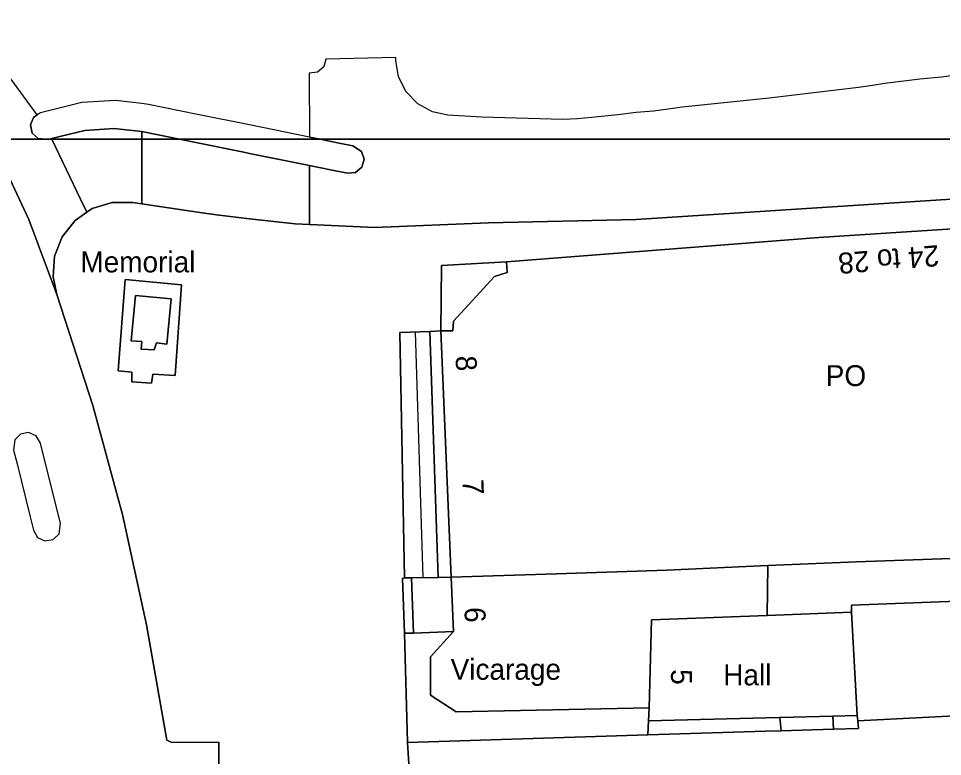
# Model space of a CAD drawing. Extents: x 529240 to 530363, y 179600 to 180767.
# Drawn here: x 530056.2 to 530122.5, y 180569.8 to 180622.7 of the extents above; entities that cross this region are included whole.
import ezdxf

# ---------------------------------------------------------------- set-up
doc = ezdxf.new("R2010")
doc.units = 0
for name, color, linetype in [('Building', 7, 'Continuous'), ('General surface', 7, 'Continuous'), ('Road Or Track', 7, 'Continuous'), ('Roadside', 7, 'Continuous'), ('Structure', 7, 'Continuous'), ('Unclassified', 7, 'Continuous')]:
    doc.layers.add(name, color=color, linetype=linetype)

msp = doc.modelspace()

# ---------------------------------------------------------------- linework, layer by layer
at = {"layer": 'Building'}
for points in [[(530091.2, 180605.2), (530113.6, 180606.95), (530131.35, 180608.1), (530141.95, 180608.95)], [(530131.35, 180608.1), (530113.6, 180606.95), (530091.2, 180605.2), (530091.25, 180604.45), (530090.35, 180604.15), (530087.4, 180600.95), (530087.35, 180600.25), (530086.5, 180600.25), (530087.25, 180582.6), (530094.8, 180582.85), (530102.7, 180583.1), (530109.95, 180583.45), (530116.3, 180583.7), (530123.1, 180583.95)], [(530091.2, 180605.2), (530091.25, 180604.45), (530090.35, 180604.15), (530087.4, 180600.95), (530087.35, 180600.25), (530086.5, 180600.25)], [(530086.5, 180600.25), (530087.25, 180582.6)], [(530087.25, 180582.6), (530094.8, 180582.85), (530102.7, 180583.1), (530109.95, 180583.45)], [(530109.95, 180583.45), (530109.9, 180579.85)], [(530109.95, 180583.45), (530116.3, 180583.7), (530123.1, 180583.95)], [(530087.25, 180582.6), (530087.4, 180578.7)], [(530115.95, 180580.1), (530115.95, 180580.6), (530131.75, 180581.2), (530144.3, 180581.8)], [(530109.9, 180579.85), (530115.95, 180580.1)], [(530116.35, 180572.7), (530115.95, 180580.1)], [(530101.45, 180573.25), (530101.6, 180579.55), (530109.9, 180579.85)], [(530087.4, 180578.7), (530085.75, 180576.9), (530085.75, 180574.15), (530087.6, 180572.95), (530101.45, 180573.25)], [(530145.55, 180573.7), (530131.7, 180573.1), (530116.4, 180572.3)], [(530101.4, 180572.3), (530101.45, 180573.25)], [(530110.8, 180572.55), (530109.8, 180572.52), (530101.4, 180572.3)], [(530114.6, 180572.65), (530110.8, 180572.55)], [(530116.35, 180572.7), (530114.6, 180572.65)], [(530116.4, 180572.3), (530116.35, 180572.7)]]:
    msp.add_lwpolyline(points, dxfattribs=at)
for points in [[(530086.5, 180600.25), (530087.35, 180600.25), (530087.4, 180600.95), (530090.35, 180604.15), (530091.25, 180604.45), (530091.2, 180605.2), (530086.55, 180604.95)], [(530115.95, 180580.1), (530115.95, 180580.6), (530131.75, 180581.2), (530144.3, 180581.8), (530144.3, 180584.7), (530135, 180584.4), (530134.85, 180584.4), (530127.15, 180584.1), (530123.1, 180583.95), (530116.3, 180583.7), (530109.95, 180583.45), (530109.9, 180579.85)], [(530087.4, 180578.7), (530085.75, 180576.9), (530085.75, 180574.15), (530087.6, 180572.95), (530101.45, 180573.25), (530101.6, 180579.55), (530109.9, 180579.85), (530109.95, 180583.45), (530102.7, 180583.1), (530094.8, 180582.85), (530087.25, 180582.6)], [(530145.35, 180581.85), (530144.3, 180581.8), (530131.75, 180581.2), (530115.95, 180580.6), (530115.95, 180580.1), (530116.35, 180572.7), (530116.4, 180572.3), (530131.7, 180573.1), (530145.55, 180573.7), (530145.5, 180577.05)], [(530101.4, 180572.3), (530109.8, 180572.52), (530110.8, 180572.55), (530114.6, 180572.65), (530116.35, 180572.7), (530115.95, 180580.1), (530109.9, 180579.85), (530101.6, 180579.55), (530101.45, 180573.25)]]:
    msp.add_lwpolyline(points, close=True, dxfattribs=at)
at = {"layer": 'General surface'}
for points in [[(530083.9, 180582.55), (530084.4, 180582.55), (530086.3, 180582.58), (530085.7, 180600.22), (530083.55, 180600.15)], [(530085.7, 180600.22), (530086.3, 180582.58), (530087.25, 180582.6), (530086.5, 180600.25)], [(530084.55, 180578.6), (530084.4, 180582.55), (530083.9, 180582.55), (530083.75, 180582.5), (530083.9, 180578.6)], [(530087.25, 180582.6), (530086.3, 180582.58), (530084.4, 180582.55), (530084.55, 180578.6), (530087.4, 180578.7)], [(530101.45, 180573.25), (530087.6, 180572.95), (530085.75, 180574.15), (530085.75, 180576.9), (530087.4, 180578.7), (530084.55, 180578.6), (530083.9, 180578.6), (530084.1, 180570.75), (530101.35, 180571.3), (530101.4, 180572.3)], [(530101.35, 180571.3), (530109.78, 180571.56), (530110.9, 180571.6), (530110.8, 180572.55), (530109.8, 180572.52), (530101.4, 180572.3)], [(530114.65, 180571.7), (530114.6, 180572.65), (530110.8, 180572.55), (530110.9, 180571.6)], [(530116.35, 180572.7), (530114.6, 180572.65), (530114.65, 180571.7), (530116.45, 180571.75), (530116.4, 180572.3)]]:
    msp.add_lwpolyline(points, close=True, dxfattribs=at)
for points in [[(530083.55, 180600.15), (530083.9, 180582.55)], [(530084.65, 180600.19), (530085.2, 180582.56)], [(530085.7, 180600.22), (530086.3, 180582.58)], [(530131.7, 180573.1), (530116.4, 180572.3), (530116.45, 180571.75), (530114.65, 180571.7), (530110.9, 180571.6), (530109.78, 180571.56), (530101.35, 180571.3), (530084.1, 180570.75), (530084.45, 180565.4), (530108.2, 180566.35), (530130.2, 180567.3)]]:
    msp.add_lwpolyline(points, dxfattribs=at)
at = {"layer": 'Road Or Track'}
for points in [[(530053.879, 180614), (530058.11, 180614), (530057.63, 180614.04), (530057.2, 180614.44), (530057.07, 180615.02), (530057.29, 180615.56), (530057.56, 180615.74), (530055.41, 180618.69), (530053.86, 180620.46), (530053.62, 180620.43), (530050.82, 180620.4), (530048.76, 180620.8), (530046.81, 180621.56), (530045.68, 180622.25), (530045.01, 180622.65), (530045.64, 180622.2), (530048.7, 180619.88), (530051.27, 180617.37), (530053.53, 180614.56)], [(530058.609, 180614), (530065.051, 180614), (530065.05, 180614.54), (530063.06, 180614.76), (530060.96, 180614.63), (530058.59, 180614.04)], [(530065.051, 180614), (530067.75, 180614), (530065.05, 180614.54)], [(530053.879, 180614), (530055.43, 180611.51), (530056.95, 180608.24), (530058.96, 180602.86), (530058.69, 180604.13), (530058.8, 180605.62), (530059.34, 180607.01), (530060.27, 180608.18), (530061.11, 180608.76), (530060.67, 180609.71), (530058.609, 180614), (530058.43, 180614), (530058.35, 180613.98), (530058.11, 180614)], [(530058.609, 180614), (530058.59, 180614.04), (530058.43, 180614)], [(530058.609, 180614), (530060.67, 180609.71), (530061.11, 180608.76), (530061.5, 180609.03), (530062.93, 180609.47), (530064.42, 180609.47), (530065.06, 180609.37), (530065.051, 180614)], [(530065.051, 180614), (530065.06, 180609.37), (530069.06, 180608.77), (530070.4, 180608.57), (530072.78, 180608.3), (530076.06, 180607.92), (530077.08, 180607.88), (530077.08, 180612.11), (530072.77, 180612.98), (530072.37, 180613.07), (530069.05, 180613.74), (530067.75, 180614)], [(530077.844, 180614), (530078.05, 180613.96), (530079.22, 180613.72), (530080.2, 180613.52), (530080.81, 180613.12), (530081, 180612.56), (530080.84, 180612), (530080.39, 180611.61), (530079.8, 180611.56), (530078.82, 180611.76), (530077.65, 180612), (530077.08, 180612.11), (530077.08, 180607.88), (530081.76, 180607.68), (530089.91, 180608), (530100.51, 180608.25), (530146.43, 180611.21), (530145.396, 180614)], [(530057.79, 180592.22), (530057.48, 180592.73), (530056.94, 180592.97), (530056.36, 180592.86), (530055.94, 180592.44), (530055.86, 180591.72), (530056.11, 180590.73), (530057.04, 180586.94), (530057.28, 180585.97), (530057.58, 180585.46), (530058.11, 180585.21), (530058.7, 180585.31), (530059.12, 180585.72), (530059.22, 180586.45), (530058.98, 180587.43), (530058.04, 180591.22)]]:
    msp.add_lwpolyline(points, close=True, dxfattribs=at)
for points in [[(530124, 180618.65), (530122.4, 180618.45), (530120.85, 180618.3), (530118.35, 180618), (530117.45, 180617.85), (530116.45, 180617.7), (530110.05, 180616.95), (530103.8, 180616.3), (530102.8, 180616.15), (530101.75, 180616), (530100.5, 180615.9), (530099.2, 180615.75), (530097.3, 180615.55), (530096.3, 180615.45), (530095.25, 180615.4), (530089.43, 180615.57), (530087.01, 180615.73), (530085.9, 180615.96), (530084.85, 180616.53), (530084.01, 180617.39), (530083.47, 180618.46), (530083.26, 180619.63), (530083.26, 180619.85), (530078.26, 180619.74), (530078.1, 180619.18), (530077.65, 180618.8), (530077.06, 180618.74), (530077.07, 180614.15), (530077.844, 180614), (530145.396, 180614)], [(530057.56, 180615.74), (530057.29, 180615.56), (530057.07, 180615.02), (530057.2, 180614.44), (530057.63, 180614.04), (530058.11, 180614)], [(530065.05, 180614.54), (530065.051, 180614)], [(530065.05, 180614.54), (530067.75, 180614)], [(530058.96, 180602.86), (530056.95, 180608.24), (530055.43, 180611.51), (530053.879, 180614)], [(530058.11, 180614), (530058.35, 180613.98), (530058.43, 180614)], [(530058.43, 180614), (530058.59, 180614.04)], [(530058.609, 180614), (530058.59, 180614.04)], [(530061.11, 180608.76), (530060.67, 180609.71), (530058.609, 180614)], [(530065.051, 180614), (530065.06, 180609.37)], [(530067.75, 180614), (530069.05, 180613.74), (530072.37, 180613.07), (530072.77, 180612.98), (530077.08, 180612.11)], [(530077.844, 180614), (530077.07, 180614.15)], [(530077.08, 180612.11), (530077.65, 180612), (530078.82, 180611.76), (530079.8, 180611.56), (530080.39, 180611.61), (530080.84, 180612), (530081, 180612.56), (530080.81, 180613.12), (530080.2, 180613.52), (530079.22, 180613.72), (530078.05, 180613.96), (530077.844, 180614)], [(530077.08, 180607.88), (530077.08, 180612.11)], [(530069.03, 180522.59), (530069.01, 180523.29), (530068.01, 180558.74), (530068.48, 180559.06), (530070.58, 180559.07), (530070.57, 180570.77), (530067.21, 180570.76), (530066.84, 180570.93), (530065.39, 180579.19), (530063.66, 180587.1), (530063.26, 180588.57), (530062.26, 180592.29), (530061.55, 180594.92), (530058.96, 180602.86), (530056.95, 180608.24), (530055.43, 180611.51)], [(530077.08, 180607.88), (530081.76, 180607.68), (530089.91, 180608), (530100.51, 180608.25), (530146.43, 180611.21)], [(530061.11, 180608.76), (530061.5, 180609.03), (530062.93, 180609.47), (530064.42, 180609.47), (530065.06, 180609.37)], [(530065.06, 180609.37), (530069.06, 180608.77), (530070.4, 180608.57), (530072.78, 180608.3), (530076.06, 180607.92), (530077.08, 180607.88)], [(530058.96, 180602.86), (530058.69, 180604.13), (530058.8, 180605.62), (530059.34, 180607.01), (530060.27, 180608.18), (530061.11, 180608.76)], [(530069.97, 180519.15), (530069.29, 180520.82), (530069.03, 180522.59), (530069.01, 180523.29), (530068.01, 180558.74), (530068.48, 180559.06), (530070.58, 180559.07), (530070.57, 180570.77), (530067.21, 180570.76), (530066.84, 180570.93), (530065.39, 180579.19), (530063.66, 180587.1), (530063.26, 180588.57), (530062.26, 180592.29), (530061.55, 180594.92), (530058.96, 180602.86)], [(530057.79, 180592.22), (530057.48, 180592.73), (530056.94, 180592.97), (530056.36, 180592.86), (530055.94, 180592.44), (530055.86, 180591.72), (530056.11, 180590.73), (530057.04, 180586.94), (530057.28, 180585.97), (530057.58, 180585.46), (530058.11, 180585.21), (530058.7, 180585.31), (530059.12, 180585.72), (530059.22, 180586.45), (530058.98, 180587.43), (530058.04, 180591.22), (530057.79, 180592.22)]]:
    msp.add_lwpolyline(points, dxfattribs=at)
at = {"layer": 'Roadside'}
for points in [[(530058.11, 180614), (530058.43, 180614), (530058.59, 180614.04), (530060.96, 180614.63), (530063.06, 180614.76), (530065.05, 180614.54), (530067.75, 180614), (530077.844, 180614), (530077.07, 180614.15), (530072.77, 180615.03), (530069.05, 180615.78), (530065.54, 180616.49), (530065.05, 180616.55), (530063.16, 180616.76), (530060.76, 180616.63), (530057.78, 180615.89), (530057.56, 180615.74), (530057.29, 180615.56), (530057.07, 180615.02), (530057.2, 180614.44), (530057.63, 180614.04)], [(530058.11, 180614), (530058.35, 180613.98), (530058.43, 180614)], [(530077.844, 180614), (530067.75, 180614), (530069.05, 180613.74), (530072.37, 180613.07), (530072.77, 180612.98), (530077.08, 180612.11), (530077.65, 180612), (530078.82, 180611.76), (530079.8, 180611.56), (530080.39, 180611.61), (530080.84, 180612), (530081, 180612.56), (530080.81, 180613.12), (530080.2, 180613.52), (530079.22, 180613.72), (530078.05, 180613.96)], [(530067.9, 180603.55), (530063.85, 180603.95), (530063.35, 180597.4), (530064.35, 180597.3), (530064.35, 180596.6), (530065.75, 180596.5), (530065.85, 180597.15), (530067.45, 180597.05)], [(530057.79, 180592.22), (530057.48, 180592.73), (530056.94, 180592.97), (530056.36, 180592.86), (530055.94, 180592.44), (530055.86, 180591.72), (530056.11, 180590.73), (530057.04, 180586.94), (530057.28, 180585.97), (530057.58, 180585.46), (530058.11, 180585.21), (530058.7, 180585.31), (530059.12, 180585.72), (530059.22, 180586.45), (530058.98, 180587.43), (530058.04, 180591.22)]]:
    msp.add_lwpolyline(points, close=True, dxfattribs=at)
for points in [[(530146.43, 180611.21), (530100.51, 180608.25), (530089.91, 180608), (530081.76, 180607.68), (530077.08, 180607.88), (530076.06, 180607.92), (530072.78, 180608.3), (530070.4, 180608.57), (530069.06, 180608.77), (530065.06, 180609.37), (530064.42, 180609.47), (530062.93, 180609.47), (530061.5, 180609.03), (530061.11, 180608.76), (530060.27, 180608.18), (530059.34, 180607.01), (530058.8, 180605.62), (530058.69, 180604.13), (530058.96, 180602.86), (530061.55, 180594.92), (530062.26, 180592.29), (530063.26, 180588.57), (530063.66, 180587.1), (530065.39, 180579.19), (530066.84, 180570.93), (530067.21, 180570.76), (530070.57, 180570.77), (530070.58, 180559.07)], [(530084.45, 180565.4), (530084.1, 180570.75), (530083.9, 180578.6), (530083.75, 180582.5), (530083.9, 180582.55), (530083.55, 180600.15), (530085.7, 180600.22), (530086.5, 180600.25), (530086.55, 180604.95), (530091.2, 180605.2), (530113.6, 180606.95), (530131.35, 180608.1)]]:
    msp.add_lwpolyline(points, dxfattribs=at)
at = {"layer": 'Structure'}
for points in [[(530067.9, 180603.55), (530063.85, 180603.95), (530063.35, 180597.4), (530064.35, 180597.3), (530064.35, 180596.6), (530065.75, 180596.5), (530065.85, 180597.15), (530067.45, 180597.05)], [(530067.15, 180602.55), (530066.85, 180599.3), (530066.1, 180599.4), (530065.95, 180598.9), (530065, 180598.95), (530065.05, 180599.5), (530064.3, 180599.55), (530064.6, 180602.8)], [(530067.15, 180602.55), (530064.6, 180602.8), (530064.3, 180599.55), (530065.05, 180599.5), (530065, 180598.95), (530065.95, 180598.9), (530066.1, 180599.4), (530066.85, 180599.3)]]:
    msp.add_lwpolyline(points, close=True, dxfattribs=at)
at = {"layer": 'Unclassified'}
for points in [[(530086.5, 180600.25), (530086.55, 180604.95), (530091.2, 180605.2)], [(530067.9, 180603.55), (530067.45, 180597.05), (530065.85, 180597.15), (530065.75, 180596.5), (530064.35, 180596.6), (530064.35, 180597.3), (530063.35, 180597.4), (530063.85, 180603.95), (530067.9, 180603.55)], [(530067.15, 180602.55), (530066.85, 180599.3), (530066.1, 180599.4), (530065.95, 180598.9), (530065, 180598.95), (530065.05, 180599.5), (530064.3, 180599.55), (530064.6, 180602.8), (530067.15, 180602.55)], [(530085.7, 180600.22), (530083.55, 180600.15)], [(530086.5, 180600.25), (530085.7, 180600.22)], [(530083.9, 180582.55), (530083.75, 180582.5), (530083.9, 180578.6)], [(530083.9, 180582.55), (530084.4, 180582.55)], [(530084.4, 180582.55), (530086.3, 180582.58)], [(530084.4, 180582.55), (530084.55, 180578.6)], [(530086.3, 180582.58), (530087.25, 180582.6)], [(530084.55, 180578.6), (530087.4, 180578.7)], [(530083.9, 180578.6), (530084.55, 180578.6)], [(530083.9, 180578.6), (530084.1, 180570.75)], [(530101.4, 180572.3), (530101.35, 180571.3)], [(530110.8, 180572.55), (530110.9, 180571.6)], [(530114.6, 180572.65), (530114.65, 180571.7)], [(530114.65, 180571.7), (530116.45, 180571.75), (530116.4, 180572.3)], [(530101.35, 180571.3), (530109.78, 180571.56), (530110.9, 180571.6)], [(530110.9, 180571.6), (530114.65, 180571.7)], [(530084.1, 180570.75), (530101.35, 180571.3)], [(530084.45, 180565.4), (530084.1, 180570.75)]]:
    msp.add_lwpolyline(points, dxfattribs=at)

# ---------------------------------------------------------------- texts
at = {"layer": 'Structure'}
msp.add_text('Memorial', height=1.5, dxfattribs=at).set_placement((530060.65, 180604.45))
at = {"layer": 'Unclassified'}
for s, rotation, p in [('24 to 28', 184.6, (530122.17, 180606.41)), ('8', 272.7, (530087.55, 180598.45)), ('7', 272.4, (530088.05, 180589.6)), ('6', 270.9, (530088.2, 180580.45)), ('5', 270.9, (530103, 180576))]:
    msp.add_text(s, height=1.5, rotation=rotation, dxfattribs=at).set_placement(p)
for s, p in [('PO', (530114.1, 180596.3)), ('Vicarage', (530087.2, 180575.25)), ('Hall', (530106.75, 180574.85))]:
    msp.add_text(s, height=1.5, dxfattribs=at).set_placement(p)

doc.saveas('drawing.dxf')
